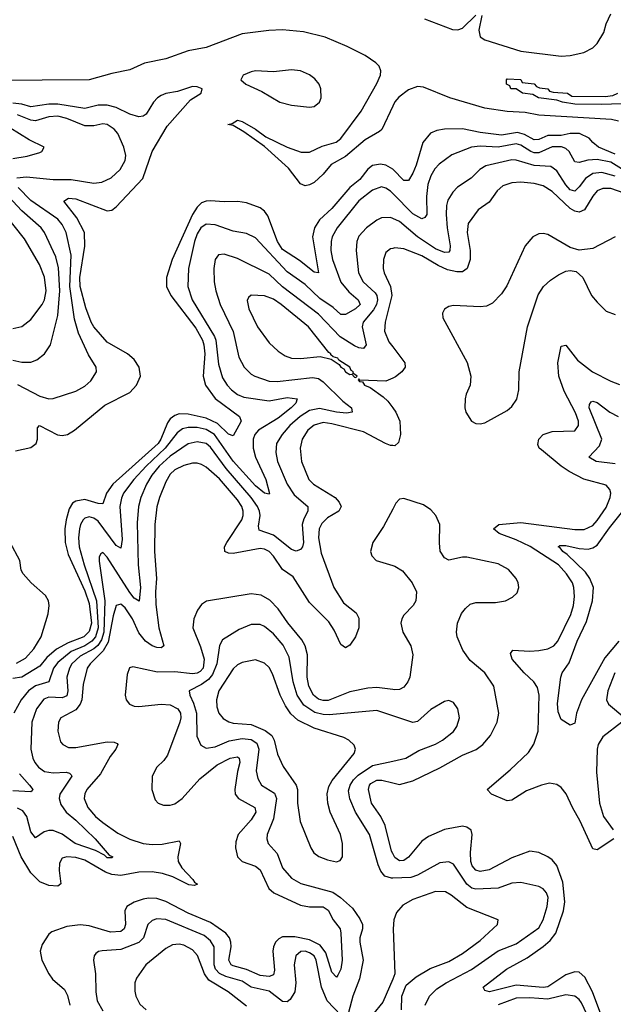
# Model space of a CAD drawing. Header units: inches. Extents: x 1694797 to 1849917, y 907313 to 1017959.
# Tile 314 of 656: x 1708340 to 1710982, y 1002394 to 1006777. Entities that reach past the tile are written whole.
import ezdxf

# ---------------------------------------------------------------- set-up
doc = ezdxf.new("R2010")
doc.units = ezdxf.units.IN
doc.header["$MEASUREMENT"] = 0
doc.layers.add('B7000', color=7, linetype='Continuous')
doc.layers.add('B7010', color=7, linetype='Continuous')

msp = doc.modelspace()

# ---------------------------------------------------------------- linework, layer by layer
at = {"layer": 'B7000', "color": 5}
for points, elevation in [([(1710000, 1006391.8), (1709951.3, 1006288.7), (1709941.1, 1006278.9), (1709877, 1006243), (1709790, 1006168.5), (1709726.8, 1006133.2), (1709690, 1006089.9), (1709650, 1006053), (1709630, 1006041.5), (1709610, 1006037.2), (1709590, 1006046.2), (1709535.9, 1006115.9), (1709430, 1006213), (1709337.8, 1006277.8), (1709290, 1006306), (1709266, 1006310), (1709285.4, 1006314.6), (1709309, 1006330), (1709330, 1006324.4), (1709390.2, 1006290), (1709435.3, 1006255.3), (1709530, 1006209.3), (1709593.1, 1006186.9), (1709630, 1006187), (1709685.7, 1006214.3), (1709747.9, 1006232.1), (1709770, 1006248.7), (1709859.1, 1006370), (1709930, 1006493), (1709945.1, 1006530), (1709947.6, 1006550), (1709939.8, 1006570), (1709925.4, 1006585.4), (1709877.7, 1006617.7), (1709798.1, 1006658.1), (1709699.4, 1006699.4), (1709603.4, 1006723.4), (1709510, 1006731.4), (1709449.5, 1006729.5), (1709330, 1006713.8), (1709170, 1006654.1), (1709090, 1006639.2), (1708990, 1006602.3), (1708895.7, 1006584.3), (1708830, 1006554.4), (1708750, 1006537.9), (1708650, 1006509.4), (1708230, 1006506.4)], 680), ([(1708321.5, 1004858.5), (1708390, 1004872.2), (1708413.4, 1004890), (1708419.9, 1004910), (1708419.1, 1004960.9), (1708428.8, 1004971.2), (1708508.4, 1004928.4), (1708530, 1004926), (1708552.4, 1004930), (1708584.1, 1004950), (1708718.6, 1005061.4), (1708830, 1005117.6), (1708860.5, 1005150), (1708877.5, 1005190), (1708872.3, 1005230), (1708850, 1005264), (1708819.8, 1005290), (1708730, 1005341.8), (1708670.4, 1005410), (1708658.6, 1005430), (1708634.1, 1005494.1), (1708609.3, 1005590), (1708608.5, 1005630), (1708629.6, 1005769.6), (1708629.2, 1005830), (1708594.4, 1005894.4), (1708536.8, 1005970), (1708556.9, 1005983.1), (1708590, 1005980.3), (1708730, 1005926.6), (1708750, 1005929.5), (1708770, 1005944.8), (1708887.7, 1006070), (1708930.3, 1006189.7), (1708996.6, 1006303.4), (1709100, 1006420), (1709148, 1006450), (1709152.6, 1006470), (1709130, 1006478.3), (1709110, 1006479.9), (1709042.6, 1006457.4), (1708990, 1006448.7), (1708970, 1006440.4), (1708953.7, 1006430), (1708936.1, 1006410), (1708903.1, 1006356.9), (1708890, 1006348.2), (1708870, 1006345.2), (1708830, 1006356.4), (1708770, 1006386.1), (1708730, 1006397.4), (1708690, 1006396.8), (1708630, 1006382.3), (1708510, 1006401.3), (1708470, 1006400.8), (1708390, 1006389.9), (1708350, 1006401.3), (1708310, 1006405.5)], 720), ([(1708327.2, 1006072.8), (1708370, 1006077.2), (1708490, 1006066.3), (1708570, 1006065.8), (1708669.9, 1006050.1), (1708706.3, 1006053.7), (1708747.1, 1006072.9), (1708787.6, 1006110), (1708809.8, 1006150), (1708812.7, 1006172.7), (1708804.4, 1006210), (1708776.8, 1006270), (1708760.8, 1006290), (1708730, 1006311.1), (1708710, 1006314.3), (1708670, 1006305), (1708630, 1006305.3), (1708550, 1006337.6), (1708510, 1006347), (1708470, 1006344.2), (1708410, 1006326.6), (1708390, 1006329.2), (1708330, 1006353.7)], 740), ([(1708310, 1006159.9), (1708373.2, 1006170), (1708430, 1006186.4), (1708439, 1006190), (1708449.2, 1006210), (1708381.9, 1006241.9), (1708296.5, 1006296.5)], 760), ([(1710000, 1006111.1), (1709970, 1006129.5), (1709946, 1006134), (1709910, 1006127.6), (1709890, 1006111.9), (1709853.5, 1006066.5), (1709810, 1006029.5), (1709730, 1005936.6), (1709674.4, 1005885.6), (1709651.5, 1005850), (1709642.6, 1005810), (1709670, 1005649.7), (1709650, 1005653.2), (1709585, 1005705), (1709510, 1005754.3), (1709487.9, 1005790), (1709444, 1005904), (1709430, 1005924.4), (1709410, 1005939.8), (1709350, 1005962.6), (1709311.5, 1005968.5), (1709250, 1005965.6), (1709190, 1005970.4), (1709170, 1005969.4), (1709150, 1005962.2), (1709130, 1005942.7), (1709110, 1005910.4), (1709019, 1005710), (1708994, 1005630), (1708994.3, 1005590), (1709012.4, 1005550), (1709124.5, 1005404.5), (1709153.3, 1005350), (1709160, 1005330), (1709163.9, 1005290), (1709156.3, 1005190), (1709167.3, 1005150), (1709210.6, 1005090.6), (1709318.6, 1005010), (1709325.2, 1004990), (1709315.8, 1004970), (1709290, 1004924.2), (1709270, 1004932.2), (1709220.1, 1004980.1), (1709170, 1005003.4), (1709090, 1005021.6), (1709050, 1005022), (1709030, 1005015.5), (1709010, 1004999.9), (1708997.5, 1004982.5), (1708969, 1004910), (1708955.9, 1004890), (1708754.3, 1004710), (1708726.7, 1004670), (1708710, 1004622.3), (1708690, 1004623.7), (1708630, 1004641.2), (1708590, 1004634.5), (1708575.6, 1004624.4), (1708560.6, 1004599.4), (1708547.4, 1004550), (1708541.4, 1004510), (1708542.3, 1004450), (1708556.7, 1004396.7), (1708630, 1004234.1), (1708650, 1004178.2), (1708660.5, 1004090), (1708650, 1004054), (1708625.8, 1004030), (1708556.2, 1004003.8), (1708504.6, 1003975.4), (1708461.7, 1003938.3), (1708430, 1003899.6), (1708350, 1003849.9), (1708310, 1003843.7)], 720), ([(1710000, 1006003.5), (1709990, 1006013.5), (1709970, 1006027.9), (1709950, 1006033.1), (1709910, 1006018.9), (1709850, 1005971.1), (1709752.3, 1005850), (1709730.6, 1005810), (1709726.3, 1005790), (1709724.5, 1005750), (1709732, 1005710), (1709770, 1005608.2), (1709805.1, 1005565.1), (1709846.3, 1005530), (1709854.8, 1005510), (1709835, 1005490), (1709790, 1005465.2), (1709770, 1005465), (1709735.3, 1005495.3), (1709675.6, 1005535.6), (1709610, 1005598.9), (1709530, 1005655.2), (1709390, 1005806.1), (1709350, 1005826), (1709290, 1005836.1), (1709210, 1005864.6), (1709170, 1005866.9), (1709146.2, 1005850), (1709130, 1005824.4), (1709118, 1005790), (1709091.1, 1005670), (1709088.4, 1005590), (1709108.1, 1005530), (1709207.3, 1005367.3), (1709213.5, 1005350), (1709224.3, 1005244.3), (1709243.1, 1005183.1), (1709264, 1005150), (1709282.6, 1005130), (1709310, 1005108.3), (1709337.5, 1005097.5), (1709450, 1005080.8), (1709530, 1005095.3), (1709574.3, 1005090), (1709568.6, 1005070), (1709548.3, 1005050), (1709490, 1005002.8), (1709402.7, 1004950), (1709386.3, 1004930), (1709379.4, 1004910), (1709379.9, 1004870), (1709390, 1004830.3), (1709435.2, 1004730), (1709452.5, 1004667.5), (1709450, 1004664.7), (1709430, 1004669.3), (1709390, 1004701.5), (1709290, 1004811.4), (1709207.7, 1004930), (1709170, 1004953.1), (1709130, 1004961.6), (1709090, 1004962.3), (1709064.9, 1004955.1), (1709041.4, 1004938.6), (1708988.1, 1004870), (1708903.3, 1004790), (1708848.6, 1004730), (1708803, 1004670), (1708792.7, 1004647.3), (1708786.6, 1004610), (1708796.1, 1004463.9), (1708790, 1004423.9), (1708770, 1004435.8), (1708690, 1004544.6), (1708670, 1004558.4), (1708650, 1004564.3), (1708630, 1004557.9), (1708622.8, 1004550), (1708611.1, 1004530), (1708606.1, 1004510), (1708602.1, 1004470), (1708604.6, 1004430), (1708626.8, 1004350), (1708682.5, 1004190), (1708689.7, 1004070), (1708677, 1004030), (1708660.8, 1004010), (1708630, 1003990.5), (1708570, 1003964.4), (1708510, 1003915.8), (1708491.3, 1003890), (1708470.6, 1003829.4), (1708410, 1003812.3), (1708379.4, 1003790), (1708347.2, 1003750), (1708314.3, 1003690)], 740), ([(1708330, 1005153), (1708430, 1005101), (1708470, 1005088.7), (1708490, 1005090.2), (1708590, 1005122.9), (1708630, 1005146.4), (1708657.6, 1005170), (1708682, 1005210), (1708680.9, 1005230), (1708645.9, 1005285.9), (1708602, 1005382), (1708583.8, 1005443.8), (1708563.6, 1005590), (1708569.1, 1005729.1), (1708547.3, 1005830), (1708530, 1005864.9), (1708509.7, 1005889.7), (1708390, 1005972.7), (1708333.7, 1006030)], 740), ([(1708310, 1005261.4), (1708350, 1005253.1), (1708390, 1005252.3), (1708416.8, 1005263.2), (1708451.3, 1005290), (1708477.2, 1005330), (1708510, 1005460.7), (1708519.3, 1005570), (1708512.9, 1005672.9), (1708500.8, 1005720.8), (1708450.4, 1005830), (1708435.3, 1005850), (1708350, 1005925.8), (1708290, 1005990.7)], 760), ([(1708310, 1005402.6), (1708350, 1005411), (1708390, 1005441.8), (1708441, 1005510), (1708450.3, 1005530), (1708457.9, 1005570), (1708450.9, 1005630.9), (1708428, 1005688), (1708361.6, 1005801.6), (1708275.4, 1005910)], 780), ([(1710000, 1005892), (1709990, 1005896.6), (1709950, 1005895.4), (1709930, 1005885.4), (1709883.2, 1005850), (1709850, 1005812.9), (1709841, 1005790), (1709837.5, 1005750), (1709848.1, 1005650), (1709868.4, 1005610), (1709921.8, 1005561.8), (1709929.7, 1005550), (1709932.7, 1005530), (1709927.7, 1005510), (1709914.2, 1005485.8), (1709869.1, 1005430), (1709864.3, 1005410), (1709881.8, 1005330), (1709870, 1005313.3), (1709850, 1005315.9), (1709830, 1005325), (1709766.1, 1005366.1), (1709670, 1005466.6), (1709510, 1005588.4), (1709450, 1005644.8), (1709310, 1005714), (1709250, 1005733.3), (1709225.7, 1005730), (1709210.1, 1005709.9), (1709203.7, 1005670), (1709205.3, 1005610), (1709213.2, 1005570), (1709232.5, 1005510), (1709289.7, 1005389.7), (1709315.3, 1005275.3), (1709339.7, 1005230), (1709370, 1005199.7), (1709386, 1005190), (1709450, 1005168.4), (1709486.6, 1005166.6), (1709643.8, 1005183.8), (1709670, 1005179.6), (1709690, 1005165.7), (1709778.4, 1005078.4), (1709816.5, 1005050), (1709820.4, 1005030), (1709794.2, 1005025.8), (1709750.4, 1005029.6), (1709673.9, 1005046.1), (1709630, 1005037.6), (1709588.3, 1005010), (1709543.1, 1004970), (1709507.9, 1004930), (1709483.3, 1004890), (1709479.6, 1004850), (1709488.2, 1004810), (1709530.6, 1004710), (1709562.4, 1004662.4), (1709622.7, 1004610), (1709622.6, 1004590), (1709604.3, 1004555.7), (1709597.6, 1004530), (1709603.7, 1004450), (1709598.8, 1004430), (1709590, 1004418.4), (1709570, 1004411.9), (1709550, 1004418.3), (1709470, 1004482.6), (1709405.4, 1004505.4), (1709402.4, 1004522.4), (1709409.9, 1004570), (1709407.8, 1004590), (1709399.2, 1004610), (1709369.9, 1004650), (1709258.9, 1004778.9), (1709190, 1004873.9), (1709170, 1004889.9), (1709130, 1004897.8), (1709090, 1004889.1), (1709010, 1004834.4), (1708961.5, 1004790), (1708928.5, 1004750), (1708904.6, 1004710), (1708879.9, 1004650), (1708869.2, 1004610), (1708863, 1004537), (1708868.2, 1004350), (1708878, 1004250), (1708871.8, 1004188.2), (1708850, 1004202.3), (1708830, 1004227.3), (1708730, 1004384.2), (1708710, 1004404.7), (1708700.7, 1004399.3), (1708693.3, 1004386.7), (1708693.4, 1004366.6), (1708719.8, 1004190), (1708714.1, 1004050), (1708704.2, 1004015.8), (1708688.1, 1003991.9), (1708670, 1003975.8), (1708610, 1003943.5), (1708572.9, 1003910), (1708561.6, 1003890), (1708550.8, 1003850), (1708554.8, 1003790), (1708550, 1003767.4), (1708530, 1003758.5), (1708470, 1003760.7), (1708448.1, 1003751.9), (1708415.7, 1003710), (1708395, 1003650), (1708390.1, 1003530), (1708398.1, 1003490), (1708407, 1003470), (1708423.5, 1003450), (1708450.9, 1003430.9), (1708490, 1003424), (1708547, 1003427), (1708562.6, 1003422.6), (1708570, 1003414.9), (1708571.9, 1003410), (1708519.6, 1003330), (1708515.6, 1003310), (1708522.9, 1003282.9), (1708547.3, 1003250), (1708590, 1003214.5), (1708675.5, 1003130), (1708738.4, 1003058.4), (1708754.4, 1003050), (1708750, 1003046), (1708730, 1003046.5), (1708717.8, 1003057.8), (1708678.1, 1003078.1), (1708587.7, 1003110), (1708530, 1003150.8), (1708490, 1003167.4), (1708470, 1003168), (1708450, 1003161.6), (1708410, 1003134.5), (1708390, 1003162.4), (1708372.2, 1003230), (1708354.8, 1003254.8), (1708330, 1003266.7)], 760), ([(1710000, 1005759.1), (1709990, 1005756.8), (1709970, 1005740.5), (1709958.6, 1005710), (1709957.7, 1005670), (1709962, 1005650), (1709989.7, 1005589.7), (1709995.8, 1005550), (1709966.7, 1005430), (1709964, 1005390), (1709982.8, 1005342.8), (1710000, 1005320.5)], 780), ([(1710000, 1005181.6), (1709970, 1005168.6), (1709853.2, 1005173.2), (1709850, 1005178), (1709846.4, 1005173.6), (1709852.9, 1005167.1), (1709865.2, 1005165.2), (1709874.8, 1005150), (1709899.4, 1005139.4), (1709958.2, 1005098.2), (1709978.5, 1005078.5), (1710000, 1005049.5)], 780), ([(1710000, 1004881.4), (1709990, 1004882.1), (1709967.6, 1004890), (1709870, 1004942.8), (1709730, 1004978.7), (1709690, 1004984.5), (1709650, 1004972.6), (1709622.1, 1004950), (1709597.6, 1004910), (1709588.4, 1004870), (1709594.4, 1004810), (1709627.5, 1004730), (1709648.4, 1004710), (1709743.5, 1004650), (1709762.6, 1004630), (1709770.9, 1004610), (1709760.9, 1004590), (1709710, 1004559.3), (1709685, 1004535), (1709672.9, 1004510), (1709669.4, 1004470.6), (1709682.4, 1004402.4), (1709737.6, 1004250), (1709781.8, 1004181.8), (1709837.4, 1004137.4), (1709850, 1004113), (1709848.9, 1004070), (1709835.1, 1004030), (1709810, 1003993.5), (1709790, 1003980.4), (1709770, 1003995.1), (1709740.3, 1004060.3), (1709716, 1004096), (1709630, 1004182.2), (1709557, 1004297), (1709509.9, 1004330), (1709470, 1004388.6), (1709450, 1004409.3), (1709430, 1004419.7), (1709410, 1004422.6), (1709290, 1004400.7), (1709270, 1004401.7), (1709252.9, 1004410), (1709251.7, 1004430), (1709261.9, 1004450), (1709329.5, 1004550), (1709335.4, 1004570), (1709334.9, 1004590), (1709328.8, 1004610), (1709310, 1004640.4), (1709230, 1004733.7), (1709170, 1004784.7), (1709150, 1004797.1), (1709130, 1004802.9), (1709110, 1004803.2), (1709070, 1004793.2), (1709030, 1004773.7), (1709010, 1004754.7), (1708990, 1004719.8), (1708961.8, 1004650), (1708950.8, 1004609.2), (1708941.4, 1004530), (1708940.8, 1004410), (1708949.7, 1004290), (1708945, 1004230), (1708946.4, 1004173.6), (1708959.2, 1004070), (1708981.6, 1003990), (1708970, 1003980.2), (1708950, 1003982.1), (1708930, 1003989.9), (1708900.7, 1004010), (1708870, 1004047.5), (1708841.8, 1004110), (1708810, 1004158.4), (1708790, 1004174.9), (1708770, 1004168.9), (1708756.3, 1004123.7), (1708734.5, 1004005.5), (1708712.2, 1003967.8), (1708653.7, 1003910), (1708639.9, 1003890), (1708622.3, 1003817.7), (1708616.4, 1003750), (1708609.4, 1003730), (1708590, 1003704.3), (1708523.5, 1003670), (1708512.6, 1003650), (1708510.1, 1003610), (1708522.6, 1003562.6), (1708531.7, 1003550), (1708557.7, 1003537.7), (1708590, 1003537.2), (1708730, 1003562.4), (1708761.3, 1003561.3), (1708774.6, 1003554.6), (1708777.1, 1003550), (1708768.8, 1003530), (1708743.1, 1003496.9), (1708700.1, 1003419.9), (1708638.8, 1003350), (1708630, 1003331.1), (1708627.5, 1003310), (1708644.1, 1003270), (1708678.2, 1003230), (1708710, 1003203.4), (1708776.5, 1003156.5), (1708830, 1003128.9), (1708890, 1003110.5), (1708930, 1003105.2), (1708973.6, 1003106.4), (1709050, 1003121.3), (1709055.6, 1003110), (1709043.7, 1003050), (1709045.1, 1003030), (1709061.9, 1003001.9), (1709111, 1002950), (1709117.5, 1002937.5), (1709131.7, 1002928.3), (1709117.6, 1002922.4), (1709093.5, 1002926.5), (1709021.1, 1002961.1), (1708975.7, 1002975.7), (1708930, 1002983.4), (1708870, 1002982.3), (1708790, 1002968), (1708750, 1002971.9), (1708721.8, 1002981.8), (1708630, 1003035), (1708590, 1003047.4), (1708549.6, 1003050.4), (1708530, 1003044.5), (1708517.1, 1003022.9), (1708515.7, 1002990), (1708523.2, 1002930), (1708510, 1002919.5), (1708470, 1002922.7), (1708430, 1002939.3), (1708390, 1002979.3), (1708347.1, 1003050), (1708310, 1003141.5)], 780), ([(1710000, 1004598.1), (1709959.3, 1004520.7), (1709912.2, 1004450), (1709902, 1004410), (1709907.8, 1004390), (1709926.7, 1004370), (1710000, 1004347.9)], 820), ([(1708326.7, 1003913.3), (1708365.7, 1003934.3), (1708403.4, 1003976.6), (1708436.1, 1004030), (1708467.1, 1004132.9), (1708471.8, 1004170), (1708468.9, 1004190), (1708454.5, 1004214.5), (1708392.1, 1004270), (1708356, 1004310), (1708347, 1004327), (1708340.6, 1004370), (1708298.5, 1004450)], 720), ([(1710000, 1003795.6), (1709930, 1003804.4), (1709890, 1003801.3), (1709810, 1003785.2), (1709713.4, 1003746.6), (1709690, 1003746.3), (1709670, 1003752.6), (1709648.1, 1003770), (1709626.2, 1003810), (1709619.5, 1003850), (1709621.5, 1003950), (1709610.3, 1003990), (1709596.3, 1004016.3), (1709532.9, 1004092.9), (1709490, 1004154.4), (1709453.6, 1004193.6), (1709414.8, 1004214.8), (1709370, 1004221.4), (1709171, 1004189), (1709150, 1004173.7), (1709131.4, 1004148.6), (1709114.8, 1004110), (1709111.4, 1004070), (1709145, 1003985), (1709160.6, 1003930), (1709156.6, 1003890), (1709143.8, 1003876.2), (1709130, 1003868.4), (1709110, 1003865.7), (1709030, 1003874.3), (1708953.3, 1003873.3), (1708844.3, 1003895.7), (1708828.4, 1003891.6), (1708818, 1003862), (1708810.1, 1003770), (1708814.2, 1003750), (1708829.6, 1003729.6), (1708850, 1003721.5), (1708870, 1003719.8), (1708970, 1003730.5), (1709010, 1003727.7), (1709043.3, 1003710), (1709055.5, 1003690), (1709057.1, 1003670), (1709052.7, 1003650), (1708997.4, 1003502.6), (1708981.3, 1003478.7), (1708950, 1003449.7), (1708929.4, 1003410), (1708927.7, 1003350), (1708943.8, 1003303.8), (1708956.9, 1003290), (1708980.6, 1003280.6), (1709010, 1003280.9), (1709030, 1003286.9), (1709063.2, 1003310), (1709142.6, 1003397.4), (1709219.7, 1003460.3), (1709277.4, 1003490), (1709310, 1003495), (1709317.5, 1003490), (1709319.6, 1003470), (1709309.4, 1003430.6), (1709298, 1003350), (1709299.8, 1003330), (1709313.7, 1003310), (1709386, 1003270), (1709390.6, 1003250), (1709370, 1003215.2), (1709312.3, 1003150), (1709302.6, 1003117.4), (1709300.5, 1003090), (1709310.1, 1003050.1), (1709329.6, 1003029.6), (1709390, 1003008.5), (1709410, 1002993.4), (1709449.1, 1002910), (1709470.9, 1002890), (1709590, 1002835.6), (1709630, 1002828.5), (1709690, 1002827.8), (1709713.1, 1002813.1), (1709734.8, 1002770), (1709766, 1002730), (1709769.6, 1002710), (1709774.9, 1002590), (1709769.5, 1002550.5), (1709756.4, 1002523.6), (1709750, 1002515.1), (1709730, 1002537.7), (1709702.9, 1002622.9), (1709677.5, 1002657.5), (1709630, 1002681.3), (1709565, 1002695), (1709510, 1002694), (1709494.1, 1002685.9), (1709478.8, 1002670), (1709469.6, 1002650), (1709467, 1002630), (1709473.6, 1002546.4), (1709470, 1002525.3), (1709450, 1002518.3), (1709410, 1002521.7), (1709349.3, 1002549.3), (1709290, 1002565.4), (1709282, 1002570), (1709270.8, 1002590), (1709281.6, 1002650), (1709280.5, 1002670), (1709273.7, 1002690), (1709257.3, 1002710), (1709190, 1002758.6), (1709090, 1002799.8), (1708990, 1002851.6), (1708950, 1002865.1), (1708912.8, 1002867.2), (1708890, 1002862.3), (1708850, 1002849.4), (1708817.8, 1002830), (1708808.4, 1002810), (1708811.3, 1002748.7), (1708805, 1002730), (1708790, 1002718.8), (1708745.1, 1002714.9), (1708650, 1002742.8), (1708610, 1002747.3), (1708550, 1002740.4), (1708483, 1002717), (1708470, 1002706.6), (1708440.4, 1002659.6), (1708431.7, 1002630), (1708439.3, 1002590), (1708469.5, 1002529.5), (1708486.5, 1002506.5), (1708540.1, 1002460.1), (1708553.6, 1002433.6), (1708563.6, 1002390)], 820), ([(1710000, 1003678.5), (1709930, 1003702.3), (1709717.7, 1003682.3), (1709690, 1003683.6), (1709653.7, 1003693.7), (1709605.3, 1003725.3), (1709574.3, 1003770), (1709556.5, 1003830), (1709539.6, 1003939.6), (1709513, 1003993), (1709470, 1004043.4), (1709430, 1004076.1), (1709410, 1004084.3), (1709370, 1004084.1), (1709316.8, 1004063.2), (1709243.4, 1004016.6), (1709229.2, 1003990.8), (1709217.9, 1003910), (1709198.5, 1003861.5), (1709179.8, 1003840.2), (1709150, 1003818.1), (1709094.3, 1003790), (1709097.1, 1003770), (1709114, 1003734), (1709126.4, 1003690), (1709128.3, 1003588.3), (1709147, 1003547), (1709170, 1003534), (1709210, 1003540.8), (1709273.1, 1003566.9), (1709330, 1003576.7), (1709370, 1003573), (1709395.8, 1003555.8), (1709404.9, 1003530), (1709392.8, 1003432.8), (1709399.3, 1003399.3), (1709416.6, 1003370), (1709473.7, 1003333.7), (1709483.1, 1003310), (1709470, 1003219.6), (1709441.9, 1003150), (1709440.1, 1003130), (1709445.5, 1003110), (1709485.7, 1003065.7), (1709510, 1003001.3), (1709550, 1002955), (1709591.5, 1002931.5), (1709733.6, 1002893.6), (1709767.5, 1002870), (1709821.9, 1002821.9), (1709854.5, 1002774.5), (1709865.1, 1002750), (1709865.8, 1002730), (1709854.4, 1002690), (1709854.4, 1002670), (1709868.1, 1002590), (1709853, 1002507), (1709822.4, 1002430), (1709802.7, 1002357.3)], 840), ([(1710000, 1002955.6), (1709995.4, 1002955.4), (1709965, 1002965), (1709947.1, 1002987.1), (1709934.8, 1003014.8), (1709896.2, 1003150), (1709834.3, 1003250), (1709808.8, 1003308.8), (1709803.9, 1003343.9), (1709810.6, 1003370), (1709826, 1003394), (1709846.4, 1003413.6), (1709910, 1003456.7), (1710000, 1003477)], 840), ([(1708339.3, 1003419.3), (1708383.9, 1003370), (1708398.3, 1003350), (1708395.9, 1003344.1), (1708390, 1003340.5), (1708310, 1003344.6)], 740), ([(1710000, 1003065.8), (1709995.1, 1003075.1), (1709965.9, 1003190), (1709947.9, 1003230), (1709906, 1003290), (1709892.6, 1003350), (1709896.9, 1003370), (1709903, 1003377), (1709930, 1003392.1), (1709952.2, 1003392.2), (1710000, 1003380.1)], 820), ([(1709770, 1002346.1), (1709709.2, 1002410), (1709682.9, 1002470), (1709659.7, 1002590), (1709650, 1002609.8), (1709630, 1002623.6), (1709610, 1002630.3), (1709590.8, 1002629.2), (1709568.8, 1002610), (1709561, 1002570), (1709569.6, 1002490), (1709564.2, 1002450), (1709544.5, 1002415.5), (1709530, 1002405.2), (1709510, 1002406.1), (1709450, 1002451.9), (1709370, 1002469.9), (1709330, 1002497.3), (1709258, 1002518), (1709230, 1002530.6), (1709211.6, 1002550), (1709205.3, 1002570), (1709205.1, 1002650), (1709190, 1002677.2), (1709161, 1002701), (1708990, 1002770.9), (1708950, 1002774), (1708930, 1002767.4), (1708910.6, 1002749.4), (1708891.5, 1002690), (1708870.8, 1002669.2), (1708790, 1002637.9), (1708707.5, 1002632.5), (1708691.3, 1002628.7), (1708679.9, 1002620.1), (1708672.2, 1002610), (1708669, 1002591), (1708677.4, 1002530), (1708679, 1002450), (1708685.4, 1002410), (1708710, 1002364.9)], 840), ([(1709350, 1002386), (1709267.6, 1002450), (1709182.1, 1002502.1), (1709162.9, 1002530), (1709131.4, 1002611.4), (1709110, 1002636.6), (1709070, 1002657.5), (1709050, 1002661.5), (1709021, 1002659), (1708990, 1002643.2), (1708901.6, 1002570), (1708860.7, 1002510), (1708853, 1002490), (1708852, 1002452), (1708857.2, 1002430), (1708875.2, 1002395.2), (1708903.1, 1002370)], 860), ([(1710000, 1002505.6), (1709956.7, 1002403.3), (1709910, 1002346.6)], 860)]:
    msp.add_lwpolyline(points, dxfattribs=dict(at, elevation=elevation))
for points, elevation in [([(1709550, 1006553.6), (1709470, 1006544.8), (1709390, 1006548.8), (1709370, 1006545.6), (1709334.4, 1006530), (1709324.2, 1006510), (1709346.4, 1006490), (1709418.2, 1006458.2), (1709497.6, 1006410), (1709550, 1006396.6), (1709630, 1006388.1), (1709650, 1006390.2), (1709675.1, 1006410), (1709682.4, 1006430), (1709681, 1006470), (1709672.6, 1006490), (1709653.3, 1006513.3), (1709630, 1006531.9), (1709590.3, 1006549.7)], 720), ([(1709370, 1005550.9), (1709359, 1005541), (1709353.1, 1005526.9), (1709360.2, 1005490), (1709398.7, 1005410), (1709450, 1005338.6), (1709490, 1005301.2), (1709521.3, 1005281.3), (1709550.2, 1005270.2), (1709590, 1005268.3), (1709677.4, 1005277.4), (1709726.6, 1005266.6), (1709762.3, 1005242.3), (1709768.9, 1005230), (1709782.8, 1005222.8), (1709790.8, 1005210), (1709810, 1005198), (1709818.5, 1005198.5), (1709830, 1005186), (1709835.5, 1005184.5), (1709842, 1005190), (1709823.1, 1005203.1), (1709826, 1005210), (1709816, 1005216), (1709809.3, 1005230), (1709761.1, 1005261.1), (1709756.2, 1005270), (1709735.8, 1005275.8), (1709724.8, 1005284.8), (1709725.1, 1005290), (1709715.7, 1005295.7), (1709625.8, 1005410), (1709503.2, 1005510), (1709470, 1005532.5), (1709430, 1005547.6)], 780), ([(1709390, 1003928.1), (1709330, 1003915.4), (1709310, 1003905.2), (1709290, 1003887.4), (1709226.7, 1003790), (1709215.6, 1003750), (1709218, 1003718), (1709226.4, 1003690), (1709246.4, 1003666.4), (1709271.4, 1003651.4), (1709290, 1003646.1), (1709370, 1003639.7), (1709432.7, 1003612.7), (1709462.5, 1003590), (1709472.5, 1003570), (1709488, 1003508), (1709512.7, 1003452.7), (1709570.8, 1003370), (1709576.6, 1003350), (1709576.8, 1003290), (1709588.2, 1003208.2), (1709635.3, 1003090), (1709648.7, 1003068.7), (1709671.8, 1003051.8), (1709710, 1003036.9), (1709750, 1003028), (1709766.2, 1003033.8), (1709777.2, 1003050), (1709777.1, 1003110), (1709768.2, 1003150), (1709722.5, 1003250), (1709712.2, 1003290), (1709708.7, 1003331.3), (1709716.4, 1003363.6), (1709730.5, 1003390), (1709829, 1003510), (1709835.3, 1003530), (1709828.3, 1003548.3), (1709804.7, 1003570), (1709782.5, 1003582.5), (1709650, 1003623.3), (1709578.7, 1003658.7), (1709546.6, 1003686.6), (1709522.6, 1003722.6), (1709498.9, 1003770), (1709465.3, 1003865.3), (1709450, 1003892.8), (1709430, 1003912.5)], 860)]:
    msp.add_lwpolyline(points, close=True, dxfattribs=dict(at, elevation=elevation))
at = {"layer": 'B7010', "color": 5}
for points, elevation in [([(1710141, 1006781), (1710266.6, 1006733.4), (1710290, 1006731.9), (1710310, 1006739.8), (1710370, 1006797.1)], 680), ([(1710396.1, 1006796.1), (1710382.7, 1006730), (1710390, 1006700.3), (1710410, 1006687.3), (1710570, 1006636.6), (1710750, 1006614.4), (1710790, 1006617.8), (1710850, 1006631), (1710890, 1006652.6), (1710910, 1006670.8), (1710939.6, 1006720.4), (1710950, 1006758.4), (1710970, 1006803.1)], 680), ([(1711146.4, 1006406.4), (1710930, 1006399.5), (1710810, 1006401.6), (1710755.3, 1006410), (1710730, 1006419.3), (1710648.7, 1006430), (1710623.7, 1006443.7), (1710578, 1006450), (1710550, 1006468.7), (1710526, 1006470), (1710522, 1006482), (1710506, 1006490), (1710506, 1006510), (1710510, 1006514), (1710569.7, 1006510.3), (1710576.9, 1006496.9), (1710630, 1006491), (1710639.8, 1006479.8), (1710653.4, 1006473.4), (1710690.4, 1006470), (1710698.5, 1006458.5), (1710713.8, 1006453.8), (1710777.3, 1006450), (1710796.7, 1006436.7), (1710945.2, 1006434.8), (1710980.1, 1006439.9), (1711002, 1006450)], 660), ([(1711005.5, 1006325.5), (1710973.5, 1006333.5), (1710650, 1006352.7), (1710590, 1006363.6), (1710510, 1006367.9), (1710410, 1006384), (1710254.2, 1006430), (1710136.5, 1006476.5), (1710110, 1006479.1), (1710070, 1006464.9), (1710027.2, 1006432.8), (1710009.1, 1006410.9), (1710000, 1006391.8)], 680), ([(1710990, 1006178.6), (1710915.8, 1006210), (1710890.5, 1006230), (1710874.1, 1006250), (1710830.9, 1006270.9), (1710790, 1006270.3), (1710750, 1006261.4), (1710690, 1006261.2), (1710650, 1006243.8), (1710630, 1006242.1), (1710586.8, 1006266.8), (1710555.3, 1006275.3), (1710483.6, 1006263.6), (1710390, 1006274.4), (1710310, 1006291.8), (1710230, 1006290.4), (1710196.2, 1006283.8), (1710168.7, 1006271.3), (1710133.7, 1006230), (1710104.9, 1006130), (1710090, 1006093.3), (1710070, 1006062), (1710050, 1006061.3), (1710001.8, 1006110), (1710000, 1006111.1)], 720), ([(1711090, 1006069.1), (1710970, 1006142.4), (1710910, 1006155.3), (1710868.3, 1006151.7), (1710830, 1006141.4), (1710810, 1006144.2), (1710785.9, 1006190), (1710770, 1006204.4), (1710750.8, 1006210.8), (1710710, 1006211.5), (1710650, 1006184.1), (1710630, 1006184.2), (1710614.7, 1006190), (1710570, 1006219), (1710550, 1006224.5), (1710470, 1006210.2), (1710390, 1006214.3), (1710350, 1006209.9), (1710263.7, 1006176.3), (1710206.5, 1006133.5), (1710187.2, 1006112.8), (1710170, 1006082.7), (1710156.7, 1006043.3), (1710150.5, 1005990), (1710151.7, 1005910), (1710143.5, 1005896.5), (1710130, 1005890.7), (1710090, 1005913.4), (1710000, 1006003.5)], 740), ([(1710990, 1006080.6), (1710930, 1006097.4), (1710890, 1006092.4), (1710857.7, 1006070), (1710830, 1006032.5), (1710810, 1006013.9), (1710790, 1006019.6), (1710770, 1006041.9), (1710730, 1006104.5), (1710703.7, 1006123.7), (1710630, 1006128.2), (1710550, 1006151.6), (1710530, 1006152.8), (1710413.9, 1006126.1), (1710388.4, 1006110), (1710348.6, 1006071.4), (1710287.8, 1006032.2), (1710267.1, 1006010), (1710245.7, 1005974.3), (1710239.3, 1005950), (1710238.2, 1005910), (1710242.8, 1005850), (1710256.1, 1005770), (1710255, 1005750), (1710250, 1005742.8), (1710230, 1005740.2), (1710190, 1005757), (1710110.9, 1005810), (1710030, 1005878.3), (1710000, 1005892)], 760), ([(1711030, 1006005), (1710970, 1006025.9), (1710935, 1006025), (1710910, 1006014.6), (1710890, 1005992), (1710853.8, 1005930), (1710830, 1005919.6), (1710810, 1005924.1), (1710790, 1005936.7), (1710710, 1006012.4), (1710670, 1006038), (1710630, 1006048.5), (1710570, 1006054), (1710529.6, 1006050.4), (1710490, 1006037), (1710464.6, 1006015.4), (1710430, 1005964.6), (1710379.7, 1005930), (1710336.3, 1005870), (1710331.9, 1005830), (1710345.2, 1005750), (1710344.1, 1005710), (1710332.1, 1005670), (1710310, 1005655.4), (1710286, 1005654), (1710244.2, 1005664.2), (1710202.7, 1005682.7), (1710130, 1005726.2), (1710050, 1005756.4), (1710010, 1005761.5), (1710000, 1005759.1)], 780), ([(1710990, 1005809.8), (1710890, 1005758.8), (1710830, 1005750.6), (1710790, 1005763.2), (1710690, 1005821.5), (1710670, 1005825.7), (1710650, 1005823.9), (1710623.6, 1005810), (1710590.2, 1005770), (1710507.7, 1005592.3), (1710483.5, 1005556.5), (1710444.7, 1005515.3), (1710417.9, 1005502.1), (1710390, 1005498.7), (1710270, 1005504.4), (1710250, 1005499.8), (1710231.3, 1005488.7), (1710221.5, 1005470), (1710223.6, 1005450), (1710331.5, 1005251.5), (1710347.9, 1005190), (1710344.6, 1005150), (1710326.5, 1005110), (1710322.6, 1005090), (1710321.1, 1005050), (1710325.3, 1005030), (1710350.8, 1004990), (1710370, 1004979.3), (1710390, 1004977.6), (1710410, 1004982.6), (1710510, 1005037.8), (1710530, 1005055.6), (1710552.4, 1005087.6), (1710560.7, 1005130), (1710562.4, 1005210), (1710599.3, 1005410), (1710647.6, 1005552.4), (1710671, 1005589), (1710702.3, 1005617.7), (1710737.9, 1005642.1), (1710770, 1005657.1), (1710790, 1005661.4), (1710816.6, 1005656.6), (1710846.5, 1005630), (1710885.4, 1005550), (1710910, 1005519.6), (1710950, 1005480.3), (1710990, 1005464.2)], 820), ([(1710000, 1005320.5), (1710054.4, 1005250), (1710055, 1005230), (1710041, 1005210), (1710012.8, 1005187.2), (1710000, 1005181.6)], 780), ([(1710983.8, 1003130), (1710910, 1003082.4), (1710890, 1003086), (1710834.8, 1003210), (1710799.7, 1003270), (1710771.3, 1003331.3), (1710750, 1003359), (1710730, 1003373), (1710697.8, 1003377.8), (1710661.5, 1003370), (1710595.1, 1003344.9), (1710530, 1003303.2), (1710510, 1003300.3), (1710439.7, 1003330), (1710419.7, 1003350), (1710522.6, 1003437.4), (1710604.3, 1003515.7), (1710628.2, 1003551.8), (1710647, 1003610), (1710651.4, 1003770), (1710643.7, 1003803.7), (1710628.4, 1003830), (1710585, 1003870), (1710532.3, 1003930), (1710524.2, 1003955.8), (1710534, 1003970), (1710610, 1003966.4), (1710650, 1003969.1), (1710690, 1003976.6), (1710717, 1003990), (1710734.3, 1004010), (1710793, 1004130), (1710804.5, 1004170), (1710809.4, 1004210), (1710806.2, 1004250), (1710799.4, 1004270), (1710773.7, 1004310), (1710737.3, 1004350), (1710612.3, 1004432.3), (1710550, 1004461.6), (1710473.8, 1004490), (1710448.7, 1004511.3), (1710472.3, 1004530), (1710570, 1004538.7), (1710810, 1004507.2), (1710852.1, 1004507.9), (1710890, 1004525.5), (1710910, 1004547.8), (1710950, 1004605), (1710968, 1004650), (1710970.5, 1004670), (1710966.5, 1004686.5), (1710950, 1004704.4), (1710850, 1004732.1), (1710785.4, 1004765.4), (1710749.2, 1004789.2), (1710661.8, 1004861.8), (1710652.2, 1004870), (1710645.5, 1004885.5), (1710649.9, 1004910), (1710670, 1004930.6), (1710710, 1004943.9), (1710810, 1004947.5), (1710827, 1004970), (1710826.1, 1004990), (1710813, 1005027), (1710763.6, 1005123.6), (1710739.6, 1005190), (1710734.4, 1005250), (1710750, 1005324.2), (1710770, 1005327.6), (1710821.7, 1005261.7), (1710889.3, 1005210), (1710970, 1005167.4), (1711010, 1005153.4)], 780), ([(1710990, 1004799.7), (1710906, 1004810), (1710873, 1004830), (1710919.9, 1004880.1), (1710930.9, 1004910), (1710874.4, 1005050), (1710875.2, 1005064.8), (1710883.5, 1005076.5), (1710890, 1005079.3), (1710910, 1005072.9), (1710966.9, 1005030), (1711002.8, 1005010)], 760), ([(1710000, 1005049.5), (1710014.4, 1005030), (1710031.7, 1004990), (1710034.6, 1004930), (1710025.7, 1004894.3), (1710010, 1004880.7), (1710000, 1004881.4)], 780), ([(1710000, 1003380.1), (1710030, 1003372.4), (1710090, 1003388.4), (1710210, 1003446.8), (1710310, 1003502.7), (1710372.2, 1003527.8), (1710401.7, 1003550), (1710435.9, 1003590), (1710465, 1003650), (1710473, 1003690), (1710450.4, 1003810), (1710410, 1003869.8), (1710345, 1003925), (1710312.9, 1003970), (1710286.9, 1004030), (1710283.9, 1004050), (1710288.3, 1004090), (1710305.7, 1004134.3), (1710323.3, 1004156.7), (1710345.4, 1004174.6), (1710370, 1004183.4), (1710458, 1004182), (1710501.6, 1004190), (1710533.3, 1004206.7), (1710553.5, 1004226.5), (1710561.6, 1004250), (1710559.1, 1004270), (1710549.8, 1004290), (1710515.9, 1004330), (1710470, 1004355.4), (1710330, 1004384.1), (1710310, 1004385), (1710250, 1004371.6), (1710230, 1004380.9), (1710211.6, 1004411.6), (1710207.8, 1004447.8), (1710209.2, 1004530), (1710192.7, 1004570), (1710170, 1004595.8), (1710136.8, 1004616.8), (1710050, 1004645.3), (1710030, 1004642), (1710014.4, 1004625.6), (1710000, 1004598.1)], 820), ([(1711006.1, 1004010), (1710944, 1003936), (1710840.8, 1003750), (1710818.4, 1003690), (1710810, 1003646), (1710790, 1003636), (1710750, 1003662), (1710736.4, 1003696.4), (1710733.6, 1003733.6), (1710747.6, 1003850), (1710754, 1003870), (1710785.2, 1003914.8), (1710820.4, 1004010), (1710862.2, 1004097.8), (1710889.5, 1004190), (1710893.7, 1004250), (1710878, 1004290), (1710857.4, 1004317.4), (1710776.3, 1004396.3), (1710756.5, 1004410), (1710745.4, 1004425.4), (1710735.8, 1004430), (1710744.1, 1004435.9), (1710770, 1004436.9), (1710830, 1004423.6), (1710870, 1004420.3), (1710890, 1004425.8), (1710910, 1004438.4), (1710964.7, 1004515.3), (1711018.6, 1004581.4)], 760), ([(1710000, 1004347.9), (1710010, 1004344.8), (1710043.3, 1004323.3), (1710087.1, 1004270), (1710106.6, 1004230), (1710103.3, 1004190), (1710091, 1004169), (1710050, 1004125.7), (1710040.6, 1004110), (1710036, 1004090), (1710045, 1004050), (1710080.2, 1003990), (1710090.1, 1003950), (1710076, 1003850), (1710067.9, 1003830), (1710050, 1003806.5), (1710030, 1003796), (1710010, 1003794.3), (1710000, 1003795.6)], 820), ([(1710988.2, 1003870), (1710956.8, 1003790), (1710950.9, 1003750), (1710961, 1003730), (1711033.7, 1003670)], 780), ([(1710000, 1003477), (1710058, 1003490), (1710116.5, 1003523.5), (1710190, 1003552.1), (1710221.1, 1003570), (1710271.2, 1003608.8), (1710285.4, 1003630), (1710296.8, 1003670), (1710289.6, 1003710), (1710270, 1003738), (1710250, 1003747), (1710230, 1003742.4), (1710170, 1003706), (1710110, 1003653.3), (1710090, 1003648), (1710000, 1003678.5)], 840), ([(1711019.6, 1003650), (1710935.7, 1003584.3), (1710914.6, 1003550), (1710910.1, 1003530), (1710907.1, 1003427.1), (1710920.6, 1003290), (1710938.6, 1003230), (1710981.8, 1003170)], 780), ([(1710926, 1002350), (1710889.3, 1002449.3), (1710855.2, 1002515.2), (1710830, 1002537.5), (1710810, 1002539), (1710770, 1002524.8), (1710690, 1002471.1), (1710670, 1002468.8), (1710550, 1002479.6), (1710430.8, 1002450), (1710410, 1002455.1), (1710402, 1002470), (1710506.5, 1002550), (1710598.9, 1002601.1), (1710670, 1002651.4), (1710701.2, 1002678.8), (1710725.5, 1002710), (1710759.9, 1002810), (1710765.6, 1002850), (1710757.4, 1002937.4), (1710730, 1003012.1), (1710710, 1003036.8), (1710690, 1003049.8), (1710649.9, 1003069.9), (1710610, 1003075.2), (1710530, 1003046.1), (1710430, 1002992.8), (1710390, 1002985.7), (1710370.7, 1002990.7), (1710354.3, 1003010), (1710347.3, 1003030), (1710345.9, 1003070), (1710353.1, 1003150), (1710349.9, 1003169.9), (1710330, 1003183.2), (1710310, 1003186.6), (1710230, 1003171.9), (1710159, 1003141), (1710130, 1003121), (1710070, 1003048.6), (1710050, 1003034.7), (1710030, 1003032.5), (1710010, 1003046.9), (1710000, 1003065.8)], 820), ([(1710145, 1002390), (1710164.2, 1002430), (1710197.2, 1002462.8), (1710238.4, 1002490), (1710351.4, 1002548.6), (1710470, 1002631.5), (1710550, 1002663.1), (1710650, 1002735.1), (1710669.4, 1002770), (1710687.2, 1002830), (1710691.4, 1002870), (1710685, 1002890), (1710670, 1002908.2), (1710650, 1002918), (1710570, 1002936.5), (1710530, 1002933), (1710469.2, 1002910.8), (1710370, 1002906.9), (1710351.5, 1002911.5), (1710329.5, 1002929.5), (1710270, 1003018.4), (1710250, 1003028.2), (1710210, 1003023.4), (1710110.5, 1002969.5), (1710081.3, 1002958.7), (1710000, 1002955.6)], 840), ([(1710039.5, 1002370), (1710041.1, 1002430), (1710060.3, 1002479.7), (1710104.2, 1002515.8), (1710166.2, 1002553.8), (1710250, 1002585.2), (1710310, 1002620.6), (1710390, 1002678.2), (1710466.3, 1002750), (1710469.5, 1002770), (1710330, 1002824.9), (1710260.3, 1002880.3), (1710234.4, 1002894.4), (1710190, 1002895.7), (1710090, 1002861), (1710045.1, 1002834.9), (1710017.1, 1002802.9), (1710005.4, 1002770), (1710002, 1002730), (1710010.2, 1002529.8), (1710000, 1002505.6)], 860), ([(1710864.6, 1002350), (1710840.6, 1002400.6), (1710830, 1002415.2), (1710809.9, 1002429.9), (1710770, 1002435.7), (1710690, 1002416.2), (1710610, 1002423.6), (1710550, 1002421), (1710470, 1002391.5)], 840)]:
    msp.add_lwpolyline(points, dxfattribs=dict(at, elevation=elevation))

doc.saveas('drawing.dxf')
